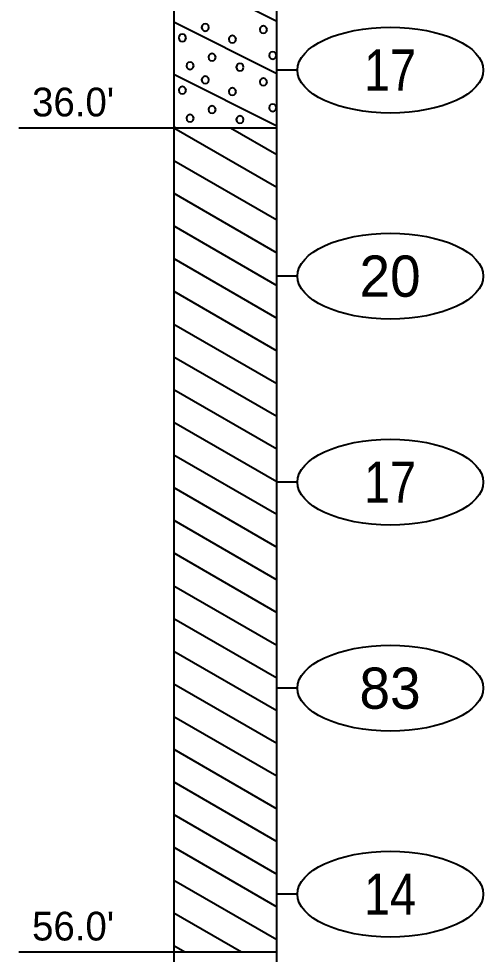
# Model space of a CAD drawing. Extents: x -582 to 653, y -817 to -3.
# Drawn here: x -441.74 to -430.46, y -234 to -211.29 of the extents above; entities that cross this region are included whole.
import ezdxf
from ezdxf.enums import TextEntityAlignment as Align

# ---------------------------------------------------------------- set-up
doc = ezdxf.new("R2010")
doc.units = 0
doc.header["$LTSCALE"] = 0.4
doc.layers.add('27', color=7, linetype='Continuous', lineweight=40)

msp = doc.modelspace()

# ---------------------------------------------------------------- linework, layer by layer
at = {"layer": '27'}
for p, q in [((-437.9772, -199.9387), (-437.9772, -213.9387)), ((-435.4772, -213.9387), (-435.4772, -199.9387)), ((-437.9772, -210.0987), (-435.4772, -211.3487)), ((-437.9772, -211.3687), (-435.4772, -212.6187)), ((-437.9772, -212.6387), (-435.4772, -213.8887)), ((-434.9771, -212.5387), (-435.4771, -212.5387)), ((-441.7446, -213.9387), (-437.9772, -213.9387)), ((-437.9772, -213.9087), (-437.9172, -213.9387)), ((-437.9772, -213.9387), (-435.4772, -213.9387)), ((-437.9772, -213.9387), (-435.4772, -215.3822)), ((-437.9772, -213.9387), (-437.9772, -233.9387)), ((-436.6024, -213.9387), (-435.4772, -214.5884)), ((-436.6024, -213.9387), (-435.4772, -214.5884)), ((-435.4772, -233.9387), (-435.4772, -213.9387)), ((-437.9772, -214.7325), (-435.4772, -216.1759)), ((-437.9772, -214.7325), (-435.4772, -216.1759)), ((-437.9772, -215.5262), (-435.4772, -216.9697)), ((-437.9772, -216.32), (-435.4772, -217.7634)), ((-437.9772, -216.32), (-435.4772, -217.7634)), ((-437.9772, -217.1137), (-435.4772, -218.5572)), ((-434.9771, -217.5387), (-435.4771, -217.5387)), ((-437.9772, -217.9075), (-435.4772, -219.3509)), ((-437.9772, -217.9075), (-435.4772, -219.3509)), ((-437.9772, -218.7012), (-435.4772, -220.1447)), ((-437.9772, -219.495), (-435.4772, -220.9384)), ((-437.9772, -219.495), (-435.4772, -220.9384)), ((-437.9772, -220.2887), (-435.4772, -221.7322)), ((-437.9772, -221.0825), (-435.4772, -222.5259)), ((-437.9772, -221.0825), (-435.4772, -222.5259)), ((-437.9772, -221.8762), (-435.4772, -223.3197)), ((-437.9772, -222.67), (-435.4772, -224.1134)), ((-437.9772, -222.67), (-435.4772, -224.1134)), ((-434.9771, -222.5387), (-435.4771, -222.5387)), ((-437.9772, -223.4637), (-435.4772, -224.9072)), ((-437.9772, -224.2575), (-435.4772, -225.7009)), ((-437.9772, -224.2575), (-435.4772, -225.7009)), ((-437.9772, -225.0512), (-435.4772, -226.4947)), ((-437.9772, -225.845), (-435.4772, -227.2884)), ((-437.9772, -225.845), (-435.4772, -227.2884)), ((-437.9772, -226.6387), (-435.4772, -228.0822)), ((-437.9772, -227.4325), (-435.4772, -228.8759)), ((-437.9772, -227.4325), (-435.4772, -228.8759)), ((-434.9771, -227.5387), (-435.4771, -227.5387)), ((-437.9772, -228.2262), (-435.4772, -229.6697)), ((-437.9772, -229.02), (-435.4772, -230.4634)), ((-437.9772, -229.02), (-435.4772, -230.4634)), ((-437.9772, -229.8137), (-435.4772, -231.2572)), ((-437.9772, -230.6075), (-435.4772, -232.0509)), ((-437.9772, -230.6075), (-435.4772, -232.0509)), ((-437.9772, -231.4012), (-435.4772, -232.8447)), ((-437.9772, -232.195), (-435.4772, -233.6384)), ((-437.9772, -232.195), (-435.4772, -233.6384)), ((-434.9771, -232.5387), (-435.4771, -232.5387)), ((-437.9772, -232.9887), (-436.3318, -233.9387)), ((-437.9772, -233.7825), (-437.7065, -233.9387)), ((-437.9772, -233.7825), (-437.7065, -233.9387)), ((-441.7446, -233.9387), (-437.9772, -233.9387)), ((-437.9772, -233.9387), (-435.4772, -233.9387)), ((-437.9772, -233.9387), (-437.9772, -244.9387)), ((-435.4772, -244.9387), (-435.4772, -233.9387))]:
    msp.add_line(p, q, dxfattribs=at)
for points in [[(-437.1266, -211.5039), (-437.1385, -211.4594), (-437.171, -211.4269), (-437.2155, -211.415), (-437.2599, -211.4269), (-437.2925, -211.4594), (-437.3044, -211.5039), (-437.2925, -211.5483), (-437.2599, -211.5809), (-437.2155, -211.5928), (-437.171, -211.5809), (-437.1385, -211.5483)], [(-435.7116, -211.5547), (-435.7235, -211.5103), (-435.7561, -211.4777), (-435.8005, -211.4658), (-435.845, -211.4777), (-435.8775, -211.5103), (-435.8894, -211.5547), (-435.8775, -211.5992), (-435.845, -211.6317), (-435.8005, -211.6436), (-435.7561, -211.6317), (-435.7235, -211.5992)], [(-437.6796, -211.7556), (-437.6915, -211.7111), (-437.724, -211.6786), (-437.7685, -211.6667), (-437.8129, -211.6786), (-437.8455, -211.7111), (-437.8574, -211.7556), (-437.8455, -211.8), (-437.8129, -211.8326), (-437.7685, -211.8445), (-437.724, -211.8326), (-437.6915, -211.8)], [(-436.4642, -211.7886), (-436.4761, -211.7442), (-436.5087, -211.7116), (-436.5531, -211.6997), (-436.5976, -211.7116), (-436.6301, -211.7442), (-436.642, -211.7886), (-436.6301, -211.8331), (-436.5976, -211.8656), (-436.5531, -211.8775), (-436.5087, -211.8656), (-436.4761, -211.8331)], [(-436.96, -212.2259), (-436.9719, -212.1815), (-437.0045, -212.149), (-437.0489, -212.137), (-437.0934, -212.149), (-437.1259, -212.1815), (-437.1378, -212.2259), (-437.1259, -212.2704), (-437.0934, -212.3029), (-437.0489, -212.3148), (-437.0045, -212.3029), (-436.9719, -212.2704)], [(-435.4854, -212.1827), (-435.4973, -212.1383), (-435.5298, -212.1057), (-435.5743, -212.0938), (-435.6187, -212.1057), (-435.6512, -212.1383), (-435.6632, -212.1827), (-435.6512, -212.2272), (-435.6187, -212.2597), (-435.5743, -212.2716), (-435.5298, -212.2597), (-435.4973, -212.2272)], [(-437.4952, -212.4344), (-437.5071, -212.39), (-437.5397, -212.3574), (-437.5841, -212.3455), (-437.6286, -212.3574), (-437.6611, -212.39), (-437.673, -212.4344), (-437.6611, -212.4789), (-437.6286, -212.5114), (-437.5841, -212.5233), (-437.5397, -212.5114), (-437.5071, -212.4789)], [(-436.2824, -212.4675), (-436.2943, -212.423), (-436.3269, -212.3905), (-436.3713, -212.3786), (-436.4158, -212.3905), (-436.4483, -212.423), (-436.4602, -212.4675), (-436.4483, -212.5119), (-436.4158, -212.5445), (-436.3713, -212.5564), (-436.3269, -212.5445), (-436.2943, -212.5119)], [(-437.1265, -212.7751), (-437.1384, -212.7306), (-437.1709, -212.6981), (-437.2154, -212.6862), (-437.2598, -212.6981), (-437.2924, -212.7306), (-437.3043, -212.7751), (-437.2924, -212.8195), (-437.2598, -212.8521), (-437.2154, -212.864), (-437.1709, -212.8521), (-437.1384, -212.8195)], [(-435.7116, -212.826), (-435.7235, -212.7815), (-435.7561, -212.749), (-435.8005, -212.7371), (-435.845, -212.749), (-435.8775, -212.7815), (-435.8894, -212.826), (-435.8775, -212.8704), (-435.845, -212.903), (-435.8005, -212.9149), (-435.7561, -212.903), (-435.7235, -212.8704)], [(-437.6796, -213.0268), (-437.6915, -212.9824), (-437.724, -212.9499), (-437.7685, -212.9379), (-437.8129, -212.9499), (-437.8455, -212.9824), (-437.8574, -213.0268), (-437.8455, -213.0713), (-437.8129, -213.1038), (-437.7685, -213.1157), (-437.724, -213.1038), (-437.6915, -213.0713)], [(-436.4642, -213.0599), (-436.4761, -213.0155), (-436.5087, -212.9829), (-436.5531, -212.971), (-436.5976, -212.9829), (-436.6301, -213.0155), (-436.642, -213.0599), (-436.6301, -213.1044), (-436.5976, -213.1369), (-436.5531, -213.1488), (-436.5087, -213.1369), (-436.4761, -213.1044)], [(-436.96, -213.4972), (-436.9719, -213.4528), (-437.0045, -213.4202), (-437.0489, -213.4083), (-437.0934, -213.4202), (-437.1259, -213.4528), (-437.1378, -213.4972), (-437.1259, -213.5417), (-437.0934, -213.5742), (-437.0489, -213.5861), (-437.0045, -213.5742), (-436.9719, -213.5417)], [(-435.4854, -213.454), (-435.4973, -213.4095), (-435.5298, -213.377), (-435.5743, -213.3651), (-435.6187, -213.377), (-435.6512, -213.4095), (-435.6632, -213.454), (-435.6512, -213.4984), (-435.6187, -213.531), (-435.5743, -213.5429), (-435.5298, -213.531), (-435.4973, -213.4984)], [(-437.4952, -213.7057), (-437.5071, -213.6613), (-437.5397, -213.6287), (-437.5841, -213.6168), (-437.6286, -213.6287), (-437.6611, -213.6613), (-437.673, -213.7057), (-437.6611, -213.7502), (-437.6286, -213.7827), (-437.5841, -213.7946), (-437.5397, -213.7827), (-437.5071, -213.7502)], [(-436.2824, -213.7388), (-436.2943, -213.6943), (-436.3269, -213.6618), (-436.3713, -213.6499), (-436.4158, -213.6618), (-436.4483, -213.6943), (-436.4602, -213.7388), (-436.4483, -213.7832), (-436.4158, -213.8158), (-436.3713, -213.8277), (-436.3269, -213.8158), (-436.2943, -213.7832)]]:
    msp.add_lwpolyline(points, close=True, dxfattribs=at)
for centre in [(-432.7197, -212.5387), (-432.7197, -217.5387), (-432.7197, -222.5387), (-432.7197, -227.5387), (-432.7197, -232.5387)]:
    msp.add_ellipse(centre, major_axis=(2.2574, 0), ratio=0.461538, dxfattribs=at)

# ---------------------------------------------------------------- texts
at = {"layer": '27', "width": 0.85}
for s, p in [('17', (-432.7269, -213.0386)), ('17', (-432.7269, -223.0386)), ('14', (-432.7268, -233.0386))]:
    msp.add_text(s, height=1, dxfattribs=at).set_placement(p, align=Align.CENTER)
at = {"layer": '27'}
for s, p in [("36.0'", (-441.4205, -213.6623)), ("56.0'", (-441.4205, -233.6623))]:
    msp.add_text(s, height=0.6976, dxfattribs=at).set_placement(p)
for s, p in [('20', (-432.7268, -218.0386)), ('83', (-432.7269, -228.0386))]:
    msp.add_text(s, height=1, dxfattribs=at).set_placement(p, align=Align.CENTER)

doc.saveas('drawing.dxf')
